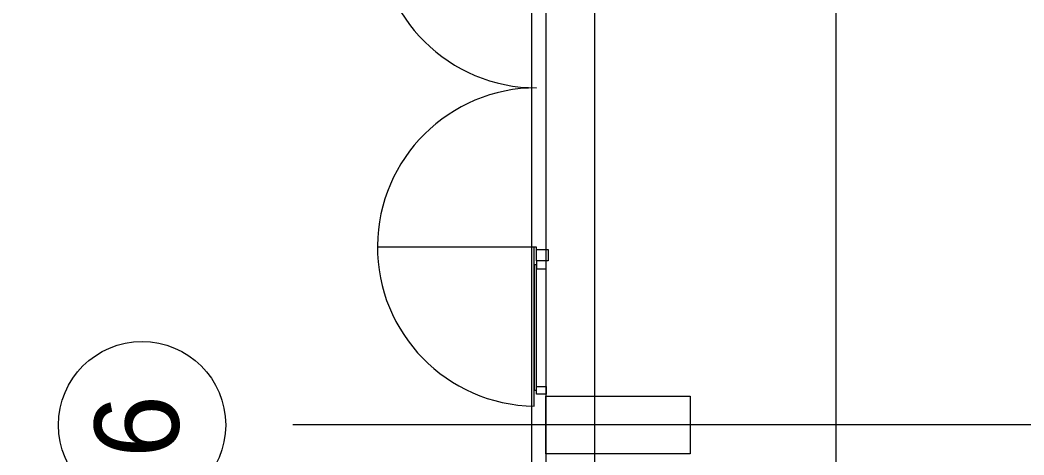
# Model space of a CAD drawing. Extents: x -264205 to -263659, y -1242401 to -1241986.
# Drawn here: x -263914.35 to -263903.94, y -1242112.19 to -1242107.68 of the extents above; entities that cross this region are included whole.
import ezdxf

# ---------------------------------------------------------------- set-up
doc = ezdxf.new("R2010")
doc.units = 0
for name, color, linetype in [('HESCON_OSI_STAVBY_KFA', 7, 'Continuous'), ('PROJEKT_OBRUBNIKY_KOMUNIKACIE', 7, 'Continuous'), ('RAM_NA_TLAC_2-3_1-250', 7, 'Continuous'), ('SITUACIA_DSP_2D', 7, 'Continuous')]:
    doc.layers.add(name, color=color, linetype=linetype)

msp = doc.modelspace()

# ---------------------------------------------------------------- linework, layer by layer
at = {"layer": 'HESCON_OSI_STAVBY_KFA'}
for p, q in [((-263908.393, -1242083.237), (-263908.393, -1242246.707)), ((-263792.653, -1242111.882), (-263911.523, -1242111.882))]:
    msp.add_line(p, q, dxfattribs=at)
msp.add_circle((-263913.085, -1242111.883), 0.867, dxfattribs=at)
at = {"layer": 'PROJEKT_OBRUBNIKY_KOMUNIKACIE'}
msp.add_lwpolyline([(-263794.893, -1242227.382), (-263808.968, -1242241.457), (-263894.968, -1242241.457), (-263909.043, -1242227.382), (-263909.043, -1242196.333), (-263914.143, -1242196.333), (-263914.143, -1242132.433), (-263909.043, -1242132.433), (-263909.043, -1242101.382), (-263894.968, -1242087.307), (-263808.968, -1242087.307), (-263794.893, -1242101.382), (-263794.893, -1242227.382)], dxfattribs=at)
at = {"layer": 'RAM_NA_TLAC_2-3_1-250'}
msp.add_lwpolyline([(-263980.139, -1242275.511), (-263980.139, -1241985.511), (-263905.889, -1241985.511), (-263905.889, -1242275.511)], close=True, dxfattribs=at)
at = {"layer": 'SITUACIA_DSP_2D'}
for p, q in [((-263909.043, -1242132.433), (-263909.043, -1242101.382)), ((-263908.893, -1242125.432), (-263908.893, -1242101.769)), ((-263908.993, -1242110.037), (-263910.643, -1242110.037)), ((-263909.018, -1242111.687), (-263909.018, -1242110.037)), ((-263908.993, -1242110.062), (-263908.993, -1242110.037)), ((-263908.993, -1242110.062), (-263908.873, -1242110.062)), ((-263908.993, -1242110.182), (-263908.993, -1242110.062)), ((-263908.873, -1242110.062), (-263908.873, -1242110.182)), ((-263908.893, -1242110.182), (-263908.993, -1242110.182)), ((-263908.993, -1242110.182), (-263908.993, -1242110.222)), ((-263908.873, -1242110.182), (-263908.993, -1242110.182)), ((-263908.893, -1242110.262), (-263908.893, -1242110.182)), ((-263909.018, -1242110.222), (-263909.018, -1242111.522)), ((-263908.993, -1242110.222), (-263909.018, -1242110.222)), ((-263908.993, -1242111.522), (-263908.993, -1242110.222)), ((-263908.993, -1242110.222), (-263908.993, -1242110.262)), ((-263908.993, -1242110.262), (-263908.893, -1242110.262)), ((-263909.018, -1242111.522), (-263908.993, -1242111.522)), ((-263908.993, -1242111.522), (-263908.993, -1242111.482)), ((-263908.993, -1242111.482), (-263908.893, -1242111.482)), ((-263908.993, -1242111.562), (-263908.993, -1242111.522)), ((-263908.893, -1242111.482), (-263908.893, -1242111.562)), ((-263908.893, -1242111.562), (-263908.993, -1242111.562)), ((-263908.898, -1242112.182), (-263908.898, -1242111.582)), ((-263908.898, -1242111.582), (-263907.398, -1242111.582)), ((-263907.398, -1242111.582), (-263907.398, -1242112.182)), ((-263907.398, -1242112.182), (-263908.898, -1242112.182))]:
    msp.add_line(p, q, dxfattribs=at)
for centre, start, end in [((-263908.993, -1242106.737), 90.8682, 270), ((-263908.993, -1242110.037), 90, 269.1318)]:
    msp.add_arc(centre, 1.65, start, end, dxfattribs=at)

# ---------------------------------------------------------------- texts
at = {"layer": 'HESCON_OSI_STAVBY_KFA'}
msp.add_text('6', height=0.875, rotation=90, dxfattribs=at).set_placement((-263912.704, -1242112.223))

doc.saveas('drawing.dxf')
